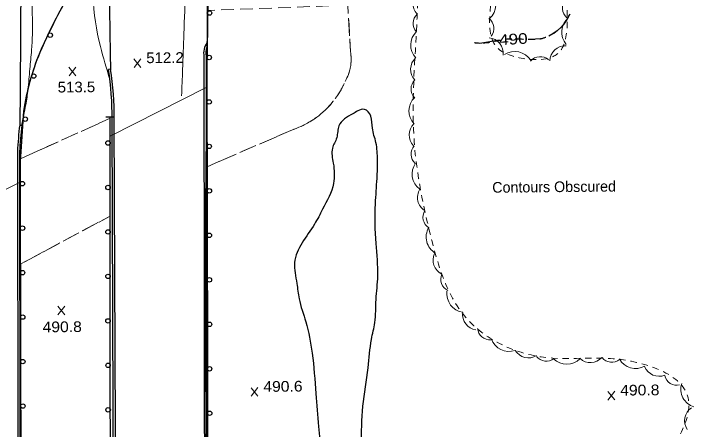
# Model space of a CAD drawing. Extents: x 2362213 to 2366494, y 6968794 to 6978110.
# Drawn here: x 2364395.3 to 2364707.7, y 6970819.7 to 6971006.4 of the extents above; entities that cross this region are included whole.
import ezdxf
from ezdxf.enums import TextEntityAlignment as Align

# ---------------------------------------------------------------- set-up
doc = ezdxf.new("R2010")
doc.units = 0
doc.header["$LTSCALE"] = 1.9
for name, pattern in [('DASH_DOUBLE_DOT', [9.2, 5, -1.2, 0.3, -1.2, 0.3, -1.2]), ('MEDIUM_DASHED', [4.5, 3, -1.5]), ('SHORT_DASHED', [2.7, 1.5, -1.2])]:
    doc.linetypes.add(name, pattern=pattern)
for name, color, linetype, lineweight in [('2', 7, 'Continuous', 25), ('25', 7, 'Continuous', 25), ('29', 7, 'Continuous', 13), ('31', 7, 'Continuous', 25), ('32', 7, 'Continuous', 25), ('35', 7, 'Continuous', 13), ('4', 7, 'Continuous', 25), ('8', 7, 'Continuous', 13), ('9', 7, 'Continuous', 13)]:
    doc.layers.add(name, color=color, linetype=linetype, lineweight=lineweight)

msp = doc.modelspace()

# ---------------------------------------------------------------- linework, layer by layer
at = {"layer": '2'}
for p, q in [((2364481.797, 6970987.38), (2364481.813, 6970987.209)), ((2364438.835, 6970981.46), (2364437.887, 6970981.311)), ((2364397.962, 6970956.41), (2364398.913, 6970956.299))]:
    msp.add_line(p, q, dxfattribs=at)
for points in [[(2364398.062, 6971077.095), (2364398.418, 6971021.857), (2364398.099, 6970972.391), (2364397.962, 6970956.41)], [(2364438.141, 6971076.417), (2364438.089, 6971028.315), (2364438.728, 6970988.499), (2364438.867, 6970981.251)], [(2364480.853, 6970987.21), (2364481.694, 6970308.696), (2364482.198, 6970284.09)], [(2364481.813, 6970987.209), (2364482.654, 6970308.705), (2364483.158, 6970284.109), (2364483.158, 6970284.077)], [(2364440.123, 6970279.179), (2364440.489, 6970460.26), (2364440.223, 6970785.244), (2364439.567, 6970959.146)], [(2364441.083, 6970279.178), (2364441.449, 6970460.26), (2364441.183, 6970785.243), (2364440.527, 6970959.145)], [(2364396.955, 6970944.499), (2364397.691, 6970272.954), (2364397.874, 6970259.995)], [(2364397.914, 6970944.452), (2364398.65, 6970272.964), (2364398.833, 6970260.03)]]:
    msp.add_lwpolyline(points, dxfattribs=at)
for centre, radius, start, end in [((2364488.971, 6970988.67), 8.249, 144.29689, 190.1937), ((2364488.971, 6970988.67), 7.289, 157.83472, 190.1937), ((2364301.039, 6970959.786), 138.53, 359.73657, 8.93869), ((2364301.039, 6970959.786), 139.49, 359.73657, 8.93869), ((2364566.662, 6970936.153), 169.912, 173.15323, 177.1846), ((2364566.662, 6970936.153), 168.952, 173.15323, 177.1846)]:
    msp.add_arc(centre, radius, start, end, dxfattribs=at)
at = {"layer": '25', "linetype": 'DASH_DOUBLE_DOT'}
msp.add_spline([(2364482.891, 6970556.82), (2364489.199, 6970561.15), (2364517.788, 6970579.273), (2364539.624, 6970595.541), (2364563.069, 6970609.905), (2364584.89, 6970623.464), (2364602.365, 6970632.611), (2364621.28, 6970642.711), (2364636.603, 6970653.948), (2364651.424, 6970666.489), (2364670.773, 6970681.414), (2364691.29, 6970695.5), (2364705.308, 6970706.304), (2364720.102, 6970713.305), (2364729.676, 6970717.157), (2364739.325, 6970717.339), (2364750.211, 6970717.802), (2364763.262, 6970717.797), (2364791.192, 6970716.793), (2364812.303, 6970724.174), (2364826.243, 6970733.617), (2364838.787, 6970747.007), (2364842.06, 6970754.03), (2364841.565, 6970758.714), (2364836.228, 6970762.554), (2364832.89, 6970765.662), (2364835.307, 6970769.025), (2364848.712, 6970783.223), (2364860.811, 6970790.739), (2364877.348, 6970799.678), (2364893.735, 6970809.373), (2364907.046, 6970817.76), (2364923.514, 6970827.568), (2364940.859, 6970836.643), (2364954.922, 6970844.648), (2364968.474, 6970854.037), (2364979.176, 6970865.36), (2364995.73, 6970877.708), (2365013.905, 6970889.852), (2365018.985, 6970892.011)], degree=3, dxfattribs=at)
at = {"layer": '29'}
for centre, radius, start, end in [((2364581.857, 6971011.012), 6.989, 132.73125, 222.73125), ((2364603.665, 6971010.78), 8.581, 310.81211, 40.81211), ((2364647.914, 6971008.946), 5.717, 138.85001, 228.85001), ((2364580.517, 6971002.142), 5.585, 132.73125, 222.73125), ((2364605.579, 6970999.738), 5.717, 323.03525, 53.03525), ((2364650.438, 6970998.106), 8.581, 129.87777, 219.87777), ((2364582.249, 6970992.312), 8.382, 133.22481, 223.22481), ((2364608.408, 6970988.529), 7.154, 354.40218, 84.40218), ((2364620.693, 6970980.866), 8.581, 33.10828, 123.10828), ((2364643.574, 6970984.937), 7.154, 87.49776, 177.49776), ((2364580.835, 6970981.472), 6.989, 133.22481, 223.22481), ((2364632.166, 6970981.428), 5.717, 49.11639, 139.11639), ((2364579.602, 6970972.637), 5.585, 133.90154, 223.90154), ((2364581.479, 6970962.793), 8.382, 133.90154, 223.90154), ((2364580.194, 6970951.938), 6.989, 133.90154, 223.90154), ((2364579.632, 6970943.328), 5.585, 137.92435, 227.92435), ((2364582.875, 6970934.339), 8.382, 143.89569, 233.89569), ((2364583.907, 6970923.865), 6.989, 148.0094, 238.0094), ((2364584.951, 6970914.955), 5.585, 148.0094, 238.0094), ((2364589.207, 6970906.038), 8.382, 149.52142, 239.52142), ((2364590.895, 6970895.729), 6.989, 154.97281, 244.97281), ((2364593.011, 6970887.011), 5.585, 154.97281, 244.97281), ((2364598.49, 6970880.53), 8.382, 172.07038, 262.07038), ((2364604.187, 6970871.201), 6.989, 172.07038, 262.07038), ((2364609.514, 6970865.434), 5.585, 185.14494, 275.14494), ((2364618.085, 6970862.978), 8.382, 199.05964, 289.05964), ((2364626.839, 6970858.712), 6.989, 211.3422, 301.3422), ((2364634.851, 6970855.808), 5.585, 217.76157, 307.76157), ((2364654.751, 6970856.55), 6.989, 227.71636, 317.71636), ((2364664.289, 6970855.337), 5.585, 218.90746, 308.90746), ((2364644.06, 6970857.213), 8.382, 225.52699, 315.52699), ((2364675.072, 6970855.328), 8.382, 209.42911, 299.42911), ((2364685.592, 6970850.417), 6.989, 202.1518, 292.1518), ((2364693.59, 6970844.992), 5.585, 192.94901, 282.94901), ((2364703.795, 6970837.642), 8.382, 162.73777, 252.73777), ((2364704.102, 6970823.488), 6.989, 124.29527, 214.29527)]:
    msp.add_arc(centre, radius, start, end, dxfattribs=at)
at = {"layer": '29', "linetype": 'SHORT_DASHED'}
for points in [[(2364482.797, 6970610.891), (2364491.851, 6970614.577), (2364499.181, 6970623.098), (2364502.659, 6970639.061), (2364521.349, 6970653.91), (2364537.929, 6970655.978), (2364553.09, 6970664.433), (2364563.76, 6970701.216), (2364580.367, 6970716.205), (2364615.915, 6970746.135), (2364657.45, 6970773.112), (2364687.332, 6970804.488), (2364698.188, 6970835.412), (2364668.499, 6970850.93), (2364633.617, 6970851.998), (2364600.666, 6970867.696), (2364582.677, 6970907.316), (2364575.266, 6970951.688), (2364576.447, 6970998.791), (2364578.21, 6971043.58), (2364578.628, 6971059.544), (2364577.699, 6971075.187)], [(2364597.352, 6971075.074), (2364598.574, 6971067.495), (2364602.097, 6971054.518), (2364610.269, 6971029.235), (2364609.727, 6971009.448), (2364612.144, 6970991.92), (2364624.517, 6970986.338), (2364640.672, 6970989.112), (2364644.304, 6971002.608), (2364640.995, 6971026.567), (2364631.556, 6971049.569), (2364626.902, 6971057.174), (2364622.588, 6971065.124), (2364612.867, 6971074.632)], [(2365019.121, 6970881.93), (2364996.688, 6970869.457), (2364960.276, 6970851.639), (2364929.02, 6970825.84), (2364896.367, 6970797.759), (2364866.083, 6970780.039), (2364824.589, 6970756.132), (2364789.579, 6970751.739), (2364758.069, 6970732.678), (2364744.059, 6970703.253), (2364731.347, 6970677.121), (2364705.16, 6970657.801), (2364666.248, 6970645.26), (2364623.645, 6970656.834), (2364578.525, 6970639.873), (2364554.47, 6970611.914), (2364537.05, 6970588.597), (2364522.908, 6970574.22), (2364506.784, 6970570.287), (2364482.866, 6970573.149)], [(2365019.344, 6970741.976), (2365013.583, 6970748.262), (2365003.35, 6970744.224), (2364989.177, 6970735.179), (2364981.124, 6970725.912), (2364978.952, 6970711.4), (2364989.669, 6970697.142), (2365002.522, 6970686.285), (2365003.085, 6970672.298), (2364993.278, 6970662.614), (2364980.234, 6970648.13), (2364962.83, 6970612.932), (2364946.985, 6970580.76), (2364933.414, 6970542.959), (2364930.334, 6970505.147), (2364923.417, 6970477.53), (2364897.761, 6970466.516), (2364866.188, 6970470.776), (2364836.123, 6970473.349), (2364795.817, 6970475.796), (2364767.656, 6970480.077), (2364748.092, 6970503.421), (2364708.874, 6970477.837), (2364679.431, 6970464.306), (2364646.865, 6970444.886), (2364624.431, 6970430.481), (2364612.969, 6970400.141), (2364604.826, 6970354.251), (2364605.553, 6970317.806), (2364606.592, 6970290.644), (2364601.528, 6970267.945), (2364588.81, 6970268.694), (2364579.544, 6970276.606), (2364580.363, 6970312.406), (2364581.871, 6970360.932), (2364581.995, 6970404.655), (2364573.318, 6970428.424), (2364549.103, 6970435.154), (2364543.286, 6970441.098), (2364535.306, 6970454.743), (2364525.155, 6970470.518), (2364519.677, 6970490.277), (2364530.681, 6970517.193), (2364547.703, 6970543.275), (2364568.076, 6970553.571), (2364584.707, 6970547.148), (2364614.664, 6970561.425), (2364638.924, 6970579.316), (2364671.914, 6970607.812), (2364684.38, 6970620.921), (2364713.797, 6970629.752), (2364754.136, 6970656.387), (2364756.635, 6970676.392), (2364760.896, 6970685.742), (2364783.651, 6970704.25), (2364813.03, 6970713.99), (2364839.877, 6970707.106), (2364862.329, 6970704.859), (2364897.161, 6970715.382), (2364909.564, 6970730.761), (2364927.94, 6970754.397), (2364941.131, 6970774.483), (2364947.076, 6970797.082), (2364974.605, 6970816.044), (2364994.111, 6970824.041), (2365019.18, 6970841.1)]]:
    msp.add_spline(points, degree=3, dxfattribs=at)
at = {"layer": '31', "lineweight": 13}
for p, q in [((2364452.468, 6970982.25), (2364449.351, 6970986.1)), ((2364449.388, 6970982.221), (2364452.431, 6970986.129)), ((2364423.232, 6970978.562), (2364420.115, 6970982.412)), ((2364420.152, 6970978.532), (2364423.195, 6970982.441)), ((2364418.245, 6970871.068), (2364415.129, 6970874.919)), ((2364415.166, 6970871.039), (2364418.208, 6970874.948)), ((2364505.139, 6970834.454), (2364502.022, 6970838.305)), ((2364502.059, 6970834.425), (2364505.102, 6970838.334)), ((2364665.702, 6970832.793), (2364662.585, 6970836.643)), ((2364662.622, 6970832.764), (2364665.665, 6970836.673))]:
    msp.add_line(p, q, dxfattribs=at)
at = {"layer": '31'}
msp.add_spline([(2364560.82, 6970688.508), (2364560.805, 6970691.088), (2364560.162, 6970695.662), (2364559.106, 6970701.522), (2364557.625, 6970709.018), (2364556.914, 6970718.482), (2364555.996, 6970734.184), (2364556.628, 6970745.44), (2364557.129, 6970757.926), (2364555.407, 6970765.57), (2364552.693, 6970779.634), (2364552.31, 6970793.571), (2364552.32, 6970800.952), (2364551.881, 6970812.388), (2364552.354, 6970829.953), (2364554.759, 6970847.277), (2364556.217, 6970860.012), (2364557.725, 6970867.587), (2364558.296, 6970877.942), (2364559.085, 6970888.501), (2364558.266, 6970903.153), (2364558.016, 6970920.981), (2364558.727, 6970932.42), (2364558.948, 6970940.761), (2364558.234, 6970948.485), (2364556.652, 6970955.051), (2364555.901, 6970960.404), (2364553.113, 6970963.427), (2364550.129, 6970962.728), (2364547.791, 6970961.456), (2364541.582, 6970956.098), (2364540.592, 6970950.737), (2364538.647, 6970945.958), (2364539.042, 6970939.222), (2364539.178, 6970930.173), (2364534.249, 6970918.505), (2364530.613, 6970911.871), (2364524.993, 6970903.396), (2364521.617, 6970894.564), (2364522.647, 6970885.163), (2364523.662, 6970878.302), (2364526.681, 6970867.932), (2364529.535, 6970853.897), (2364531.209, 6970835.632), (2364532.43, 6970820.824), (2364534.077, 6970796.889), (2364533.18, 6970786.089), (2364529.795, 6970774.016), (2364529.055, 6970764.639), (2364528.946, 6970758.157)], degree=3, dxfattribs=at)
at = {"layer": '32'}
for points in [[(2364645.409, 6971006.289), (2364644.132, 6971003.846), (2364642.564, 6971001.551), (2364641.535, 6971000.351), (2364639.81, 6970998.785), (2364637.863, 6970997.396), (2364635.983, 6970996.318)], [(2364613.869, 6970994.607), (2364605.011, 6970993.132), (2364604.331, 6970993.146)], [(2364632.174, 6970995.211), (2364630.036, 6970994.961), (2364626.836, 6970994.82), (2364626.686, 6970994.819)]]:
    msp.add_lwpolyline(points, dxfattribs=at)
at = {"layer": '32', "linetype": 'SHORT_DASHED'}
msp.add_spline([(2364645.409, 6971006.289), (2364642.564, 6971001.551), (2364637.863, 6970997.396), (2364633.223, 6970995.331), (2364626.836, 6970994.82), (2364617.125, 6970994.948), (2364605.011, 6970993.132), (2364602.579, 6970993.329)], degree=3, dxfattribs=at)
at = {"layer": '35'}
for points in [[(2364403.959, 6971077.492), (2364403.89, 6971072.122), (2364403.737, 6971058.789), (2364403.139, 6971040.673), (2364402.963, 6971023.441), (2364403.657, 6971004.196), (2364403.341, 6970990.142), (2364402.492, 6970981.634), (2364401.71, 6970972.335), (2364400.676, 6970965.435), (2364398.782, 6970956.318)], [(2364431.943, 6971077.308), (2364431.454, 6971067.754), (2364431.613, 6971059.384), (2364431.701, 6971041.835), (2364431.821, 6971028.116), (2364431.125, 6971014.067), (2364434.247, 6970991.786), (2364438.508, 6970976.897)], [(2364473.192, 6971076.392), (2364472.645, 6971070.916), (2364472.703, 6971062.627), (2364472.942, 6971051.198), (2364473.169, 6971032.639), (2364472.579, 6971017.892), (2364471.835, 6970997.405), (2364471.247, 6970981.379), (2364470.8, 6970969.483)]]:
    msp.add_spline(points, degree=3, dxfattribs=at)
at = {"layer": '4'}
msp.add_line((2364399.712, 6970962.686), (2364398.117, 6970940.04), dxfattribs=at)
for points in [[(2364481.56, 6971076.78), (2364482.301, 6971053.546), (2364482.593, 6971030.318), (2364482.362, 6971006.186), (2364482.172, 6970982.043), (2364482.381, 6970848.818), (2364482.609, 6970715.594), (2364482.849, 6970578.05), (2364483.099, 6970440.505), (2364482.681, 6970374.168), (2364482.922, 6970307.848), (2364483.755, 6970291.775), (2364484.938, 6970275.715), (2364486.154, 6970258.266), (2364487.321, 6970240.805), (2364488.08, 6970216.783), (2364488.435, 6970208.727)], [(2364416.969, 6971009.302), (2364415.013, 6971005.695), (2364413.139, 6971002.057), (2364411.293, 6970998.379), (2364409.539, 6970994.661), (2364407.853, 6970990.935), (2364406.992, 6970988.966), (2364406.259, 6970987.169), (2364405.566, 6970985.373), (2364404.913, 6970983.556), (2364404.271, 6970981.731), (2364403.678, 6970979.885), (2364403.116, 6970978.05), (2364402.573, 6970976.185), (2364402.071, 6970974.32), (2364401.609, 6970972.454), (2364401.167, 6970970.56), (2364400.765, 6970968.676), (2364400.393, 6970966.783), (2364400.051, 6970964.869), (2364399.749, 6970962.966), (2364399.712, 6970962.686), (2364398.117, 6970940.04)], [(2364436.68, 6970960.059), (2364438.679, 6970960.048), (2364440.679, 6970960.037)], [(2364439.165, 6970558.333), (2364439.041, 6970625.945), (2364438.686, 6970863.844), (2364438.679, 6970960.048)], [(2364439.165, 6970558.333), (2364439.041, 6970625.945), (2364438.686, 6970863.844), (2364438.679, 6970960.048)], [(2364398.117, 6970940.04), (2364398.351, 6970848.338), (2364398.554, 6970756.636), (2364398.762, 6970632.932), (2364398.96, 6970509.227), (2364399.198, 6970386.554), (2364399.466, 6970263.88)]]:
    msp.add_lwpolyline(points, dxfattribs=at)
for centre in [(2364483.372, 6971006.786), (2364411.665, 6970996.822), (2364483.21, 6970986.788), (2364404.275, 6970978.419), (2364483.196, 6970966.798), (2364400.46, 6970959.065), (2364437.68, 6970948.333), (2364483.228, 6970946.798), (2364399.143, 6970930.043), (2364437.681, 6970928.333), (2364483.26, 6970926.798), (2364399.195, 6970910.043), (2364437.682, 6970908.333), (2364483.292, 6970906.798), (2364399.246, 6970890.043), (2364437.684, 6970888.333), (2364483.324, 6970886.798), (2364399.298, 6970870.043), (2364437.685, 6970868.333), (2364483.356, 6970866.798), (2364399.349, 6970850.043), (2364437.708, 6970848.332), (2364483.389, 6970846.798), (2364399.394, 6970830.042), (2364437.738, 6970828.332), (2364483.422, 6970826.798)]:
    msp.add_circle(centre, 1, dxfattribs=at)
for centre, radius, start, end in [((2364622.989, 6970895.561), 235.328, 147.09446, 156.6143), ((2364509.251, 6970946.491), 110.73, 157.44324, 171.58985)]:
    msp.add_arc(centre, radius, start, end, dxfattribs=at)
for points in [[(2364481.56, 6971076.78), (2364482.593, 6971030.318), (2364482.172, 6970982.043), (2364482.609, 6970715.594), (2364483.099, 6970440.505), (2364482.922, 6970307.848), (2364484.938, 6970275.715), (2364487.321, 6970240.805), (2364488.678, 6970192.747), (2364490.444, 6970156.442), (2364492.883, 6970112.344)], [(2364398.117, 6970940.04), (2364398.554, 6970756.636), (2364398.96, 6970509.227), (2364399.466, 6970263.88)]]:
    msp.add_spline(points, degree=3, dxfattribs=at)
at = {"layer": '8'}
for p, q in [((2364546.378, 6970996.485), (2364545.922, 6971004.471)), ((2364438.675, 6970959.418), (2364435.031, 6970957.773)), ((2364433.209, 6970956.956), (2364425.909, 6970953.676)), ((2364424.087, 6970952.859), (2364416.787, 6970949.578)), ((2364414.966, 6970948.761), (2364407.676, 6970945.471)), ((2364506.098, 6970947.988), (2364513.437, 6970951.158)), ((2364496.925, 6970944.021), (2364504.265, 6970947.191)), ((2364405.854, 6970944.654), (2364398.565, 6970941.364)), ((2364487.751, 6970940.053), (2364495.091, 6970943.223)), ((2364482.245, 6970937.671), (2364485.919, 6970939.256)), ((2364438.683, 6970915.495), (2364435.162, 6970913.602)), ((2364433.401, 6970912.655), (2364426.345, 6970908.878)), ((2364424.584, 6970907.931), (2364417.53, 6970904.153)), ((2364415.769, 6970903.206), (2364408.716, 6970899.429)), ((2364406.954, 6970898.482), (2364399.899, 6970894.715))]:
    msp.add_line(p, q, dxfattribs=at)
at = {"layer": '8', "linetype": 'MEDIUM_DASHED'}
for p, q in [((2364438.675, 6970959.418), (2364398.196, 6970941.201)), ((2364482.245, 6970937.671), (2364520.658, 6970954.278)), ((2364438.683, 6970915.495), (2364398.228, 6970893.819))]:
    msp.add_line(p, q, dxfattribs=at)
msp.add_lwpolyline([(2364546.775, 6970989.448), (2364545.586, 6971010.307), (2364482.396, 6971007.895)], dxfattribs=at)
at = {"layer": '8'}
for points in [[(2364547.073, 6970986.51), (2364547.06, 6970986.83), (2364547.046, 6970987.18), (2364547.023, 6970987.52), (2364546.99, 6970987.859), (2364546.957, 6970988.199), (2364546.913, 6970988.539), (2364546.87, 6970988.868), (2364546.817, 6970989.208), (2364546.775, 6970989.448), (2364546.487, 6970994.485)], [(2364544.824, 6970976.879), (2364544.864, 6970976.95), (2364545.021, 6970977.251), (2364545.168, 6970977.563), (2364545.305, 6970977.874), (2364545.452, 6970978.185), (2364545.579, 6970978.497), (2364545.706, 6970978.808), (2364545.833, 6970979.129), (2364545.95, 6970979.45), (2364546.067, 6970979.771), (2364546.174, 6970980.102), (2364546.271, 6970980.423), (2364546.357, 6970980.754), (2364546.454, 6970981.085), (2364546.531, 6970981.416), (2364546.608, 6970981.747), (2364546.685, 6970982.077), (2364546.752, 6970982.418), (2364546.808, 6970982.749), (2364546.865, 6970983.089), (2364546.912, 6970983.43), (2364546.949, 6970983.77), (2364546.986, 6970984.11), (2364547.022, 6970984.45), (2364547.022, 6970984.51)], [(2364539.886, 6970968.211), (2364540.103, 6970968.513), (2364540.497, 6970969.067), (2364540.882, 6970969.631), (2364541.258, 6970970.194), (2364541.622, 6970970.778), (2364541.977, 6970971.351), (2364542.321, 6970971.944), (2364542.656, 6970972.538), (2364542.98, 6970973.141), (2364543.284, 6970973.745), (2364543.588, 6970974.347), (2364543.882, 6970974.97), (2364543.941, 6970975.091)], [(2364532.994, 6970960.996), (2364533.123, 6970961.106), (2364533.649, 6970961.531), (2364534.165, 6970961.976), (2364534.67, 6970962.431), (2364535.176, 6970962.896), (2364535.662, 6970963.361), (2364536.147, 6970963.845), (2364536.622, 6970964.33), (2364537.088, 6970964.824), (2364537.543, 6970965.329), (2364537.998, 6970965.843), (2364538.433, 6970966.357), (2364538.661, 6970966.629)], [(2364524.504, 6970955.775), (2364525.082, 6970956.04), (2364525.699, 6970956.336), (2364526.306, 6970956.642), (2364526.903, 6970956.958), (2364527.5, 6970957.284), (2364528.097, 6970957.619), (2364528.684, 6970957.965), (2364529.26, 6970958.32), (2364529.827, 6970958.696), (2364530.393, 6970959.071), (2364530.96, 6970959.457), (2364531.405, 6970959.781)], [(2364515.269, 6970951.957), (2364520.658, 6970954.278), (2364521.306, 6970954.494), (2364521.944, 6970954.72), (2364522.582, 6970954.967), (2364522.662, 6970954.997)]]:
    msp.add_lwpolyline(points, dxfattribs=at)
at = {"layer": '8', "linetype": 'MEDIUM_DASHED'}
for centre, radius, start, end in [((2364527.516, 6970986.003), 19.564, 329.43531, 10.14177), ((2364508.48, 6970991.322), 38.995, 288.19772, 336.95004)]:
    msp.add_arc(centre, radius, start, end, dxfattribs=at)
at = {"layer": '9'}
for p, q in [((2364482.184, 6970973.412), (2364438.681, 6970951.366)), ((2364398.136, 6970930.75), (2364364.327, 6970913.787))]:
    msp.add_line(p, q, dxfattribs=at)

# ---------------------------------------------------------------- texts
at = {"layer": '31', "width": 1.2}
msp.add_text(' 490 ', height=4.8, rotation=3.293, dxfattribs=at).set_placement((2364620.188, 6970992.663), align=Align.CENTER)
at = {"layer": '31'}
for s, width, p in [('512.2', 1.05, (2364454.91, 6970984.213)), ('513.5', 1.05, (2364415.083, 6970971.023)), ('490.8', 1.1, (2364408.27, 6970863.194)), ('490.6', 1.1, (2364507.58, 6970836.417)), ('490.8', 1.1, (2364668.143, 6970834.756))]:
    msp.add_text(s, height=4.8, rotation=0.546, dxfattribs=dict(at, width=width)).set_placement(p)
msp.add_text('Contours Obscured', height=4.8, rotation=0.546, dxfattribs=at).set_placement((2364610.582, 6970925.962))

doc.saveas('drawing.dxf')
